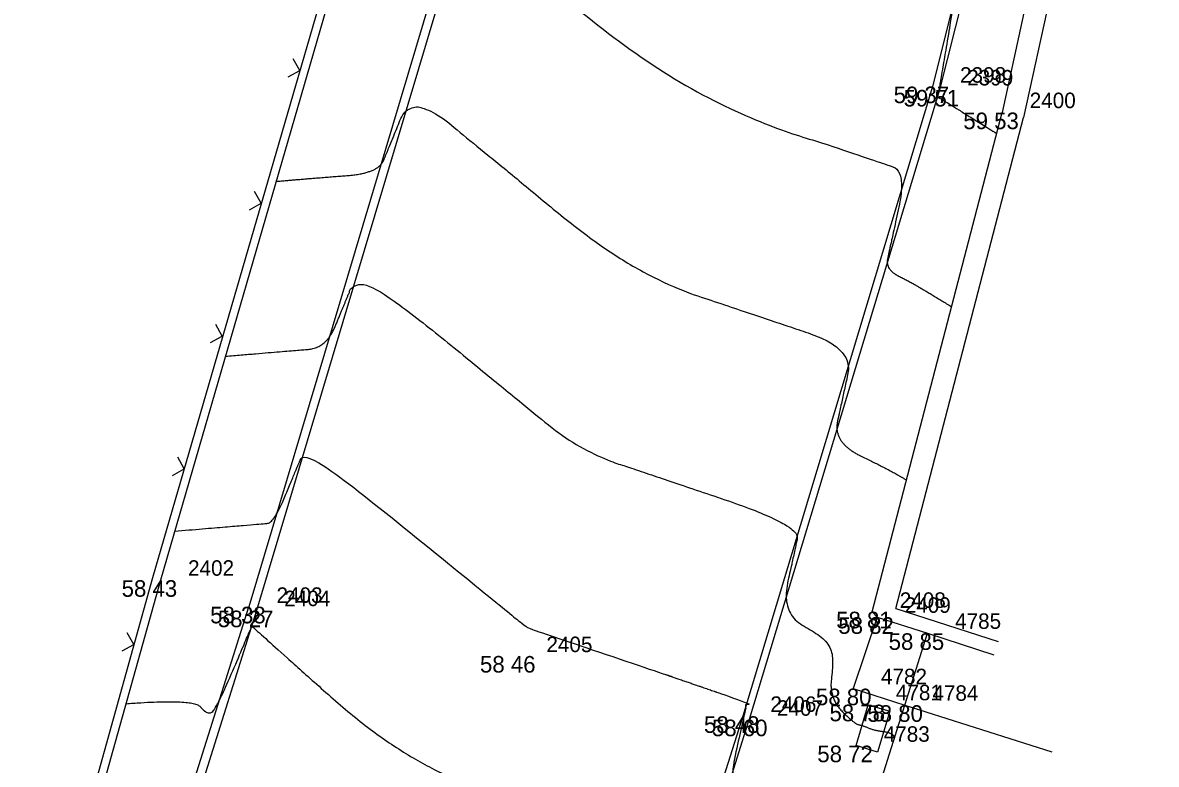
# Model space of a CAD drawing. Extents: x -704017 to -701500, y -1008977 to -1008450.
# Drawn here: x -701697.01 to -701676.51, y -1008799.31 to -1008785.91 of the extents above; entities that cross this region are included whole.
import ezdxf

# ---------------------------------------------------------------- set-up
doc = ezdxf.new("R2010")
doc.units = 0
for name, color, linetype in [('Z_body', 7, 'Continuous'), ('Z_body_cisla', 7, 'Continuous'), ('Z_body_vysky', 7, 'Continuous'), ('Z_budovy', 7, 'Continuous'), ('Z_komunikace', 7, 'Continuous'), ('Z_obruby', 7, 'Continuous'), ('Z_oploceni', 7, 'Continuous'), ('Z_rozhrani_ploch', 7, 'Continuous'), ('Z_site_znaky_pilire', 7, 'Continuous'), ('Z_vrstevnice_hlavni', 7, 'Continuous'), ('Z_vrstevnice_vedlejsi', 7, 'Continuous'), ('Z_vstupy', 7, 'Continuous')]:
    doc.layers.add(name, color=color, linetype=linetype)

# ---------------------------------------------------------------- blocks, each defined once
blk = doc.blocks.new('POINT_DISPLAY')
blk.add_line((0, 0), (0, 0))
blk = doc.blocks.new('Z212')
for p, q in [((-0.17, 0.17), (0, 0)), ((0, 0), (0.17, 0.17))]:
    blk.add_line(p, q)

msp = doc.modelspace()

# ---------------------------------------------------------------- linework, layer by layer
at = {"layer": 'Z_budovy'}
for p, q in [((-701682.88, -1008803.99), (-701681.06, -1008798.24)), ((-701681.06, -1008798.24), (-701678.4, -1008799.08))]:
    msp.add_line(p, q, dxfattribs=at)
at = {"layer": 'Z_komunikace'}
for p, q in [((-701676.66, -1008771.58), (-701680.56, -1008787.06)), ((-701688.91, -1008783.58), (-701692.78, -1008796.53)), ((-701680.56, -1008787.06), (-701683.99, -1008798.44)), ((-701692.78, -1008796.53), (-701696.89, -1008809.53)), ((-701683.99, -1008798.44), (-701688.11, -1008811.46))]:
    msp.add_line(p, q, dxfattribs=at)
at = {"layer": 'Z_obruby'}
for p, q in [((-701676.51, -1008771.62), (-701680.43, -1008787.12)), ((-701689.07, -1008783.57), (-701692.92, -1008796.46)), ((-701680.43, -1008787.12), (-701683.87, -1008798.5)), ((-701697.01, -1008809.45), (-701692.92, -1008796.46)), ((-701687.95, -1008811.47), (-701683.87, -1008798.5))]:
    msp.add_line(p, q, dxfattribs=at)
at = {"layer": 'Z_oploceni'}
for p, q in [((-701690.95, -1008783.17), (-701694.66, -1008795.94)), ((-701690.81, -1008783.21), (-701694.52, -1008795.98)), ((-701678.59, -1008784.27), (-701679.3, -1008787.53)), ((-701678.2, -1008784.36), (-701678.91, -1008787.62)), ((-701681.65, -1008796.55), (-701679.3, -1008787.53)), ((-701681.22, -1008796.49), (-701678.91, -1008787.62)), ((-701694.66, -1008795.94), (-701696.29, -1008801.77)), ((-701694.52, -1008795.98), (-701696.15, -1008801.81)), ((-701681.65, -1008796.55), (-701681.56, -1008796.65)), ((-701681.22, -1008796.49), (-701679.37, -1008797.09)), ((-701681.56, -1008796.65), (-701680.65, -1008796.94)), ((-701680.65, -1008796.94), (-701679.45, -1008797.33))]:
    msp.add_line(p, q, dxfattribs=at)
at = {"layer": 'Z_rozhrani_ploch'}
msp.add_line((-701681.56, -1008796.65), (-701681.99, -1008797.94), dxfattribs=at)
at = {"layer": 'Z_site_znaky_pilire'}
for p, q in [((-701681.99, -1008797.94), (-701681.06, -1008798.24)), ((-701681.94, -1008798.97), (-701681.72, -1008798.23)), ((-701681.72, -1008798.23), (-701681.33, -1008798.35)), ((-701681.33, -1008798.35), (-701681.55, -1008799.09)), ((-701681.55, -1008799.09), (-701681.94, -1008798.97))]:
    msp.add_line(p, q, dxfattribs=at)
at = {"layer": 'Z_vrstevnice_hlavni'}
msp.add_open_spline([(-701692.426, -1008788.773), (-701691.686, -1008788.71), (-701690.58, -1008788.625), (-701690.383, -1008788.158), (-701689.983, -1008787.17), (-701688.613, -1008788.282), (-701685.995, -1008790.445), (-701683.601, -1008791.244), (-701681.986, -1008791.791), (-701682.193, -1008792.725), (-701682.358, -1008793.498), (-701681.319, -1008793.99), (-701681.03, -1008794.17)], degree=2, dxfattribs=at)
at = {"layer": 'Z_vrstevnice_vedlejsi'}
for points in [[(-701690.579, -1008782.439), (-701689.276, -1008782.333), (-701688.777, -1008782.421), (-701688.478, -1008781.621), (-701688.221, -1008780.853), (-701688.049, -1008780.953), (-701685.889, -1008782.689), (-701684.595, -1008783.785), (-701681.511, -1008784.79), (-701680.184, -1008785.569), (-701680.197, -1008785.676), (-701680.439, -1008787.116), (-701680.465, -1008787.23), (-701680.468, -1008787.245), (-701680.447, -1008787.255), (-701679.398, -1008787.906)], [(-701691.508, -1008785.612), (-701691.188, -1008785.585), (-701689.636, -1008785.466), (-701689.562, -1008785.29), (-701689.025, -1008783.965), (-701688.878, -1008784.084), (-701685.048, -1008787.248), (-701681.546, -1008788.417), (-701681.022, -1008788.594), (-701681.329, -1008789.977), (-701681.413, -1008790.371), (-701680.883, -1008790.623), (-701680.214, -1008791.038)], [(-701693.345, -1008791.934), (-701692.183, -1008791.835), (-701691.523, -1008791.784), (-701691.204, -1008791.025), (-701690.941, -1008790.376), (-701688.348, -1008792.48), (-701686.942, -1008793.642), (-701685.656, -1008794.071), (-701682.949, -1008794.988), (-701683.057, -1008795.473), (-701683.303, -1008796.624), (-701682.284, -1008797.107), (-701682.46, -1008798.08), (-701681.959, -1008798.584), (-701681.83, -1008798.6), (-701681.61, -1008798.696), (-701681.268, -1008798.735), (-701681.246, -1008798.827)], [(-701694.263, -1008795.095), (-701692.681, -1008794.96), (-701692.467, -1008794.944), (-701692.025, -1008793.892), (-701691.899, -1008793.581), (-701688.082, -1008796.678), (-701687.889, -1008796.839), (-701687.711, -1008796.898), (-701683.913, -1008798.184), (-701683.921, -1008798.22), (-701683.97, -1008798.45), (-701684.262, -1008799.747), (-701683.737, -1008800.1), (-701683.462, -1008800.208), (-701682.521, -1008801.188), (-701682.308, -1008801.213), (-701682.174, -1008801.76)], [(-701695.144, -1008798.213), (-701693.92, -1008798.116), (-701693.67, -1008798.423), (-701693.498, -1008798.296), (-701692.884, -1008796.849), (-701692.867, -1008796.807), (-701692.857, -1008796.821), (-701690.087, -1008799.296), (-701687.499, -1008800.152), (-701684.901, -1008801.319), (-701684.98, -1008801.698), (-701685.243, -1008802.865), (-701683.406, -1008804.1), (-701683.127, -1008804.209), (-701683.06, -1008804.586)]]:
    msp.add_open_spline(points, degree=2, dxfattribs=at)
at = {"layer": 'Z_vstupy'}
msp.add_line((-701681.06, -1008798.24), (-701680.65, -1008796.94), dxfattribs=at)

# ---------------------------------------------------------------- block references
at = {"layer": 'Z_body'}
for p in [(-701680.56, -1008787.06), (-701680.43, -1008787.12), (-701679.3, -1008787.53), (-701694.52, -1008795.98), (-701692.92, -1008796.46), (-701692.78, -1008796.53), (-701681.65, -1008796.55), (-701681.56, -1008796.65), (-701680.65, -1008796.94), (-701688.04, -1008797.35), (-701681.99, -1008797.94), (-701681.72, -1008798.23), (-701681.06, -1008798.24), (-701683.99, -1008798.44), (-701683.87, -1008798.5), (-701681.94, -1008798.97)]:
    msp.add_blockref('POINT_DISPLAY', p, dxfattribs=at)
at = {"layer": 'Z_oploceni'}
for p, rotation in [((-701692, -1008786.77), 73.8), ((-701692.7, -1008789.17), 73.8), ((-701693.4, -1008791.57), 73.8), ((-701694.09, -1008793.97), 73.8), ((-701695, -1008797.14), 74.4)]:
    msp.add_blockref('Z212', p, dxfattribs=dict(at, rotation=rotation))

# ---------------------------------------------------------------- texts
at = {"layer": 'Z_body_cisla'}
for s, p in [('2398', (-701680.06, -1008786.99)), ('2399', (-701679.93, -1008787.04)), ('2400', (-701678.8, -1008787.45)), ('2402', (-701694.02, -1008795.9)), ('2403', (-701692.42, -1008796.39)), ('2404', (-701692.28, -1008796.45)), ('2408', (-701681.15, -1008796.48)), ('2409', (-701681.06, -1008796.57)), ('4785', (-701680.15, -1008796.86)), ('2405', (-701687.54, -1008797.28)), ('4782', (-701681.49, -1008797.86)), ('4781', (-701681.22, -1008798.15)), ('4784', (-701680.56, -1008798.16)), ('2406', (-701683.49, -1008798.36)), ('2407', (-701683.37, -1008798.43)), ('4783', (-701681.44, -1008798.9))]:
    msp.add_text(s, height=0.28, dxfattribs=at).set_placement(p)
at = {"layer": 'Z_body_vysky'}
for s, p in [('59 37', (-701681.26, -1008787.36)), ('59 51', (-701681.08, -1008787.42)), ('59 53', (-701680, -1008787.83)), ('58 43', (-701695.22, -1008796.28)), ('58 38', (-701693.62, -1008796.76)), ('58 27', (-701693.48, -1008796.83)), ('58 81', (-701682.3, -1008796.85)), ('58 82', (-701682.26, -1008796.95)), ('58 85', (-701681.35, -1008797.24)), ('58 46', (-701688.74, -1008797.65)), ('58 80', (-701682.665, -1008798.24)), ('58 78', (-701682.42, -1008798.53)), ('58 48', (-701684.69, -1008798.74)), ('58 80', (-701681.735, -1008798.54)), ('58 60', (-701684.545, -1008798.8)), ('58 72', (-701682.64, -1008799.27))]:
    msp.add_text(s, height=0.3, dxfattribs=at).set_placement(p)

doc.saveas('drawing.dxf')
